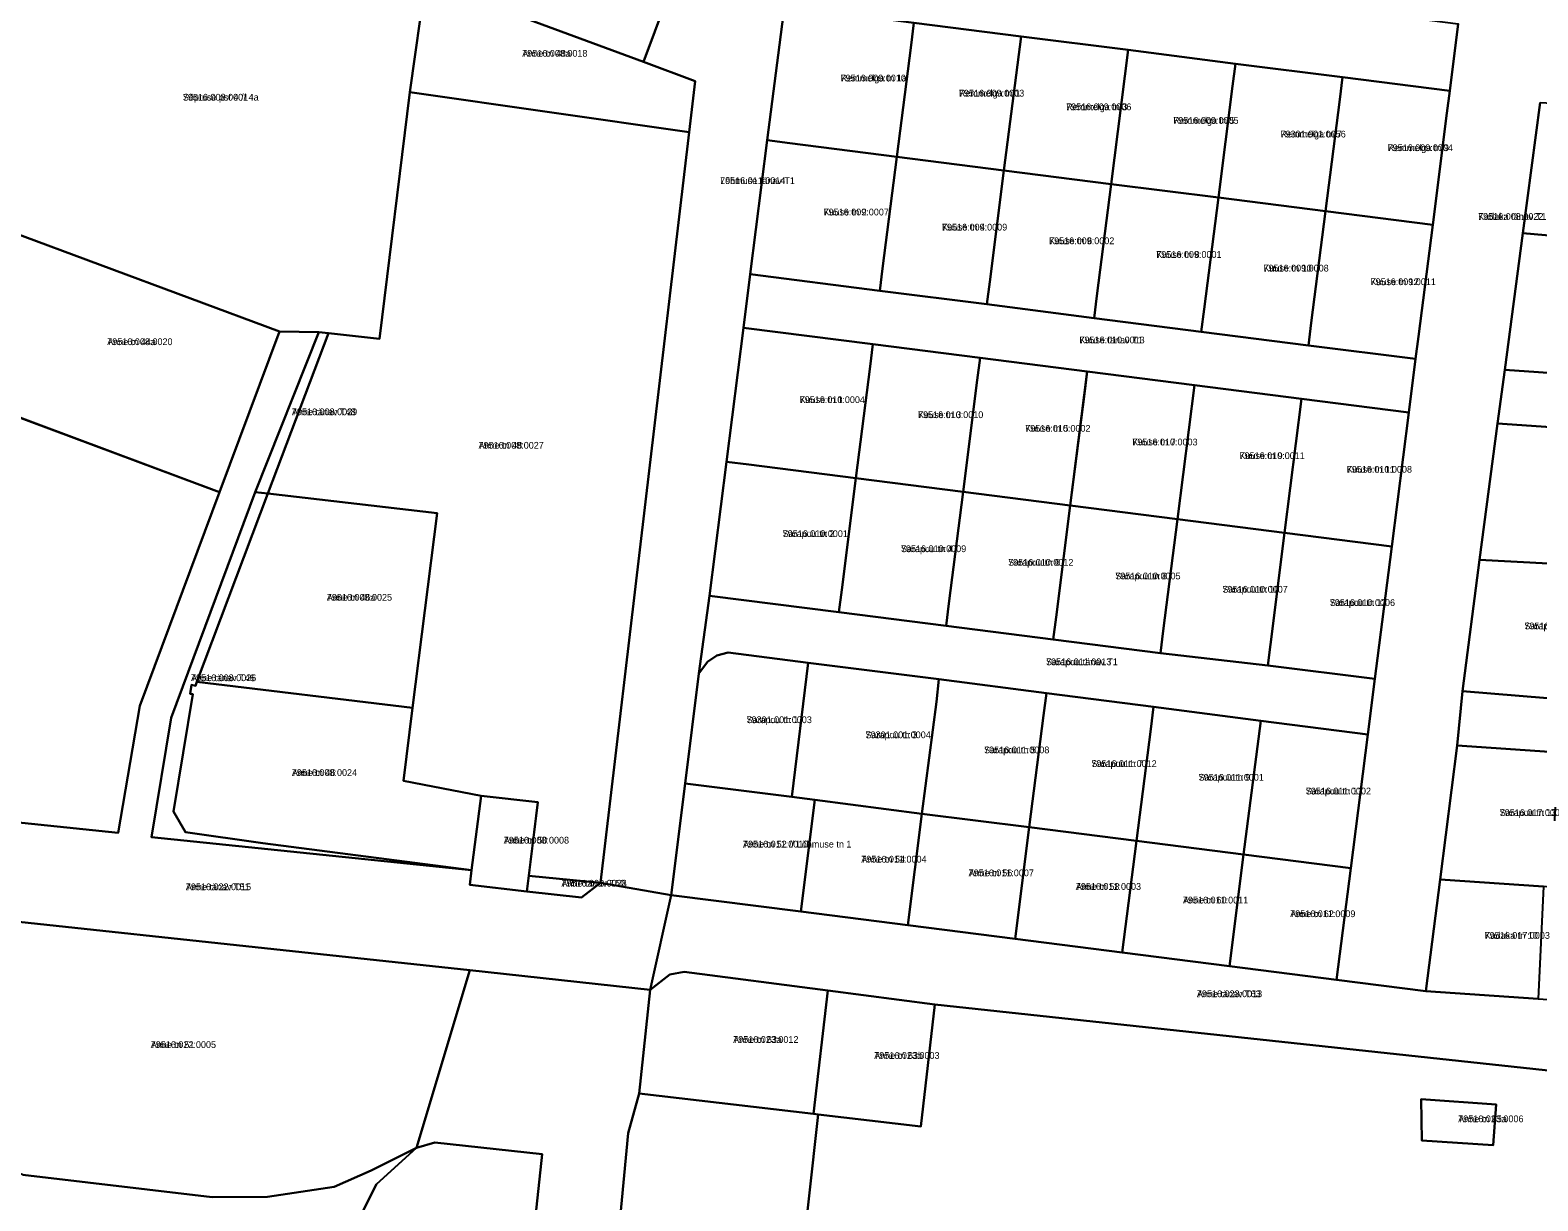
# Model space of a CAD drawing. Extents: x 643847 to 663718, y 6468443 to 6482775.
# Drawn here: x 661034.3 to 661369.2, y 6474018.7 to 6474278.8 of the extents above; entities that cross this region are included whole.
import ezdxf

# ---------------------------------------------------------------- set-up
doc = ezdxf.new("R2010")
doc.units = 0
for name, color, linetype in [('L_AADRESS', 7, 'Continuous'), ('PIIR', 7, 'Continuous'), ('TUNNUS', 7, 'Continuous')]:
    doc.layers.add(name, color=color, linetype=linetype)

msp = doc.modelspace()

# ---------------------------------------------------------------- linework, layer by layer
at = {"layer": 'PIIR'}
for points in [[(661037.62, 6474328.57), (661029, 6474331.77), (661054.6, 6474400.23), (661067.35, 6474395.51), (661072.63, 6474409.64), (661085.82, 6474403.15), (661112.73, 6474389.68), (661134.11, 6474379.76), (661201.23, 6474353.81), (661170.52, 6474271.72), (661122.13, 6474289.64), (661081.4, 6474304.73), (661079.85, 6474300.43), (661033.53, 6474317.61)], [(661176.71, 6474086.67), (661160.97, 6474089.41), (661180.66, 6474256.1), (661182.03, 6474267.47), (661170.52, 6474271.72), (661201.23, 6474353.81), (661214.15, 6474352.9), (661207.93, 6474328.67), (661203.6, 6474298.98), (661201.84, 6474284.09), (661198.05, 6474254.32), (661194.27, 6474224.56), (661192.74, 6474212.65), (661188.96, 6474182.9), (661185.17, 6474153.14), (661182.87, 6474135.86), (661179.77, 6474111.42)], [(661037.67, 6474316.08), (661079.85, 6474300.43), (661081.4, 6474304.73), (661122.13, 6474289.64), (661118.65, 6474264.99), (661111.9, 6474210.17), (661100.58, 6474211.45), (661098.45, 6474211.69), (661089.64, 6474211.84), (661009.94, 6474241.46)], [(661201.84, 6474284.09), (661203.6, 6474298.98), (661232.51, 6474295.3), (661256.32, 6474292.27), (661280.13, 6474289.23), (661303.93, 6474286.2), (661327.74, 6474283.17), (661351.55, 6474280.14), (661349.66, 6474265.27), (661325.85, 6474268.3), (661302.04, 6474271.32), (661278.23, 6474274.36), (661254.42, 6474277.39), (661230.61, 6474280.42)], [(661182.03, 6474267.47), (661180.66, 6474256.1), (661118.65, 6474264.99), (661122.13, 6474289.64), (661170.52, 6474271.72)], [(661230.61, 6474280.42), (661229.98, 6474275.46), (661226.83, 6474250.66), (661203.02, 6474253.69), (661198.05, 6474254.32), (661201.84, 6474284.09)], [(661254.42, 6474277.39), (661250.63, 6474247.62), (661226.83, 6474250.66), (661229.98, 6474275.46), (661230.61, 6474280.42)], [(661278.23, 6474274.36), (661274.44, 6474244.59), (661250.63, 6474247.62), (661254.42, 6474277.39)], [(661302.04, 6474271.32), (661301.41, 6474266.36), (661298.25, 6474241.57), (661274.44, 6474244.59), (661278.23, 6474274.36)], [(661325.85, 6474268.3), (661325.22, 6474263.33), (661322.07, 6474238.53), (661298.25, 6474241.57), (661301.41, 6474266.36), (661302.04, 6474271.32)], [(661349.03, 6474260.3), (661345.87, 6474235.5), (661322.07, 6474238.53), (661325.22, 6474263.33), (661325.85, 6474268.3), (661349.66, 6474265.27)], [(661118.65, 6474264.99), (661180.66, 6474256.1), (661160.97, 6474089.41), (661145.06, 6474090.94), (661147.07, 6474107.33), (661134.49, 6474108.69), (661117.23, 6474112), (661119.26, 6474128.24), (661124.67, 6474171.5), (661087.12, 6474175.84), (661100.58, 6474211.45), (661111.9, 6474210.17)], [(661369.73, 6474262.72), (661393.12, 6474261.34), (661392.83, 6474256.35), (661391.33, 6474231.4), (661388.64, 6474231.65), (661365.89, 6474233.68)], [(661194.27, 6474224.56), (661198.05, 6474254.32), (661203.02, 6474253.69), (661226.83, 6474250.66), (661223.67, 6474225.86), (661223.04, 6474220.9)], [(661223.04, 6474220.9), (661223.67, 6474225.86), (661226.83, 6474250.66), (661250.63, 6474247.62), (661247.48, 6474222.83), (661246.85, 6474217.87)], [(661246.85, 6474217.87), (661247.48, 6474222.83), (661250.63, 6474247.62), (661274.44, 6474244.59), (661271.29, 6474219.79), (661270.67, 6474214.83)], [(661270.67, 6474214.83), (661271.29, 6474219.79), (661274.44, 6474244.59), (661298.25, 6474241.57), (661295.09, 6474216.76), (661294.46, 6474211.79)], [(661089.64, 6474211.84), (661076.34, 6474176.16), (661011.11, 6474200.47), (661014.73, 6474209.88), (661000.15, 6474215.09), (661009.94, 6474241.46)], [(661294.46, 6474211.79), (661295.09, 6474216.76), (661298.25, 6474241.57), (661322.07, 6474238.53), (661318.9, 6474213.73), (661318.27, 6474208.76)], [(661318.27, 6474208.76), (661318.9, 6474213.73), (661322.07, 6474238.53), (661345.87, 6474235.5), (661342.71, 6474210.69), (661342.08, 6474205.74)], [(661361.86, 6474203.35), (661365.89, 6474233.68), (661388.64, 6474231.65), (661386.48, 6474201.6)], [(661221.52, 6474209), (661192.74, 6474212.65), (661194.27, 6474224.56), (661223.04, 6474220.9), (661246.85, 6474217.87), (661270.67, 6474214.83), (661294.46, 6474211.79), (661318.27, 6474208.76), (661342.08, 6474205.74), (661340.56, 6474193.84), (661316.75, 6474196.87), (661292.94, 6474199.9), (661269.14, 6474202.93), (661245.33, 6474205.96)], [(661131.93, 6474069.97), (660984, 6474085.86), (660976.61, 6474093.63), (660961.03, 6474110.11), (661053.83, 6474100.45), (661058.64, 6474128.66), (661076.34, 6474176.16), (661089.64, 6474211.84), (661098.45, 6474211.69), (661084.28, 6474176.17), (661065.63, 6474126.01), (661061.24, 6474099.53), (661132.34, 6474092.16), (661131.93, 6474088.9), (661144.64, 6474087.48), (661156.76, 6474086.15), (661160.97, 6474089.41), (661176.71, 6474086.67), (661172.05, 6474065.62)], [(661098.45, 6474211.69), (661100.58, 6474211.45), (661087.12, 6474175.84), (661084.28, 6474176.17)], [(661221.52, 6474209), (661220.89, 6474204.03), (661217.73, 6474179.23), (661193.92, 6474182.27), (661188.96, 6474182.9), (661192.74, 6474212.65)], [(661245.33, 6474205.96), (661244.7, 6474201), (661241.54, 6474176.2), (661217.73, 6474179.23), (661220.89, 6474204.03), (661221.52, 6474209)], [(661076.34, 6474176.16), (661058.64, 6474128.66), (661053.83, 6474100.45), (660961.03, 6474110.11), (660996.7, 6474205.84)], [(661269.14, 6474202.93), (661268.51, 6474197.97), (661265.35, 6474173.17), (661241.54, 6474176.2), (661244.7, 6474201), (661245.33, 6474205.96)], [(661265.35, 6474173.17), (661269.14, 6474202.93), (661292.94, 6474199.9), (661289.16, 6474170.13)], [(661382.83, 6474189.87), (661360.29, 6474191.39), (661361.86, 6474203.35), (661386.48, 6474201.6), (661410.05, 6474199.92), (661442.62, 6474197.59), (661440.39, 6474186.5), (661406.66, 6474188.86)], [(661292.94, 6474199.9), (661316.75, 6474196.87), (661312.97, 6474167.09), (661289.16, 6474170.13)], [(661340.56, 6474193.84), (661336.77, 6474164.07), (661312.97, 6474167.09), (661316.75, 6474196.87)], [(661382.83, 6474189.87), (661380.65, 6474159.79), (661380, 6474159.83), (661356.3, 6474161.1), (661360.29, 6474191.39)], [(661185.17, 6474153.14), (661188.96, 6474182.9), (661193.92, 6474182.27), (661217.73, 6474179.23), (661214.57, 6474154.43), (661213.94, 6474149.47)], [(661084.28, 6474176.17), (661087.12, 6474175.84), (661071.33, 6474134.05), (661071, 6474133.17), (661070.15, 6474133.32), (661069.86, 6474131.34), (661070.42, 6474131.25), (661066.16, 6474105.21), (661068.78, 6474100.65), (661085.96, 6474098.22), (661132.34, 6474092.16), (661061.24, 6474099.53), (661065.63, 6474126.01)], [(661213.94, 6474149.47), (661214.57, 6474154.43), (661217.73, 6474179.23), (661241.54, 6474176.2), (661238.38, 6474151.4), (661237.75, 6474146.44)], [(661261.56, 6474143.42), (661237.75, 6474146.44), (661238.38, 6474151.4), (661241.54, 6474176.2), (661265.35, 6474173.17), (661262.19, 6474148.37)], [(661087.12, 6474175.84), (661124.67, 6474171.5), (661119.26, 6474128.24), (661071.33, 6474134.05)], [(661286, 6474145.34), (661285.37, 6474140.39), (661261.56, 6474143.42), (661262.19, 6474148.37), (661265.35, 6474173.17), (661289.16, 6474170.13)], [(661285.37, 6474140.39), (661286, 6474145.34), (661289.16, 6474170.13), (661312.97, 6474167.09), (661309.81, 6474142.31), (661309.22, 6474137.65)], [(661333.62, 6474139.27), (661333.03, 6474134.66), (661309.22, 6474137.65), (661309.81, 6474142.31), (661312.97, 6474167.09), (661336.77, 6474164.07)], [(661352.48, 6474131.94), (661356.3, 6474161.1), (661380, 6474159.83), (661378.06, 6474135.03), (661377.66, 6474129.87)], [(661182.87, 6474135.86), (661185.17, 6474153.14), (661213.94, 6474149.47), (661237.75, 6474146.44), (661261.56, 6474143.42), (661285.37, 6474140.39), (661309.22, 6474137.65), (661333.03, 6474134.66), (661331.45, 6474122.3), (661307.66, 6474125.39), (661283.85, 6474128.48), (661260.04, 6474131.51), (661236.19, 6474134.6), (661207.11, 6474138.25), (661189.37, 6474140.51), (661186.85, 6474139.84), (661184.73, 6474138.49)], [(661186.85, 6474139.84), (661189.37, 6474140.51), (661207.11, 6474138.25), (661203.53, 6474108.45), (661179.77, 6474111.42), (661182.87, 6474135.86), (661184.73, 6474138.49)], [(661203.53, 6474108.45), (661207.11, 6474138.25), (661236.19, 6474134.6), (661235.6, 6474129.58), (661232.39, 6474104.73), (661208.62, 6474107.8)], [(661071.33, 6474134.05), (661119.26, 6474128.24), (661117.23, 6474112), (661134.49, 6474108.69), (661132.34, 6474092.16), (661085.96, 6474098.22), (661068.78, 6474100.65), (661066.16, 6474105.21), (661070.42, 6474131.25), (661069.86, 6474131.34), (661070.15, 6474133.32), (661071, 6474133.17)], [(661260.04, 6474131.51), (661259.41, 6474126.54), (661256.25, 6474101.74), (661232.39, 6474104.73), (661235.6, 6474129.58), (661236.19, 6474134.6)], [(661260.04, 6474131.51), (661283.85, 6474128.48), (661283.22, 6474123.51), (661280.07, 6474098.71), (661256.25, 6474101.74), (661259.41, 6474126.54)], [(661351.31, 6474119.88), (661352.48, 6474131.94), (661377.66, 6474129.87), (661401.6, 6474128.27), (661425.53, 6474127.11), (661429.42, 6474126.92), (661428.19, 6474114.65), (661397.91, 6474116.72), (661373.97, 6474118.35)], [(661307.66, 6474125.39), (661303.87, 6474095.68), (661280.07, 6474098.71), (661283.22, 6474123.51), (661283.85, 6474128.48)], [(661331.45, 6474122.3), (661327.68, 6474092.65), (661303.87, 6474095.68), (661307.66, 6474125.39)], [(661373.97, 6474118.35), (661373.62, 6474113.36), (661371.92, 6474088.42), (661370.47, 6474088.53), (661347.52, 6474090.13), (661351.31, 6474119.88)], [(661176.71, 6474086.67), (661179.77, 6474111.42), (661203.53, 6474108.45), (661208.62, 6474107.8), (661205.48, 6474083.01)], [(661131.93, 6474088.9), (661132.34, 6474092.16), (661134.49, 6474108.69), (661147.07, 6474107.33), (661144.64, 6474087.48)], [(661232.39, 6474104.73), (661229.29, 6474079.97), (661205.48, 6474083.01), (661208.62, 6474107.8)], [(661229.29, 6474079.97), (661232.39, 6474104.73), (661256.25, 6474101.74), (661253.09, 6474076.94)], [(661280.07, 6474098.71), (661276.9, 6474073.91), (661253.09, 6474076.94), (661256.25, 6474101.74)], [(661280.07, 6474098.71), (661303.87, 6474095.68), (661300.71, 6474070.87), (661276.9, 6474073.91)], [(661300.71, 6474070.87), (661303.87, 6474095.68), (661327.68, 6474092.65), (661324.52, 6474067.85)], [(661145.06, 6474090.94), (661160.97, 6474089.41), (661156.76, 6474086.15), (661144.64, 6474087.48)], [(661347.52, 6474090.13), (661370.47, 6474088.53), (661369.3, 6474063.62), (661344.36, 6474065.32)], [(661120.1, 6474030.5), (661110.01, 6474025.47), (661101.84, 6474021.86), (661086.98, 6474019.64), (661074.7, 6474019.54), (661032.68, 6474024.51), (661016.62, 6474031.02), (661010.78, 6474035.28), (661001.09, 6474045.98), (660992.34, 6474056.3), (660979.56, 6474067.55), (660984, 6474085.86), (661131.93, 6474069.97)], [(661211.47, 6474065.46), (661179.58, 6474069.62), (661176.39, 6474069.03), (661172.05, 6474065.62), (661176.71, 6474086.67), (661205.48, 6474083.01), (661229.29, 6474079.97), (661253.09, 6474076.94), (661276.9, 6474073.91), (661300.71, 6474070.87), (661324.52, 6474067.85), (661344.36, 6474065.32), (661369.3, 6474063.62), (661393.24, 6474061.99), (661418.13, 6474060.28), (661431.46, 6474041.28), (661235.27, 6474062.36)], [(661169.61, 6474042.6), (661172.05, 6474065.62), (661176.39, 6474069.03), (661179.58, 6474069.62), (661211.47, 6474065.46), (661208.34, 6474038.04)], [(661235.27, 6474062.36), (661232.17, 6474035.23), (661209.34, 6474037.92), (661208.34, 6474038.04), (661211.47, 6474065.46)], [(661345.26, 6473887.44), (661349.89, 6473922.09), (661340.4, 6473923.59), (661341.39, 6473932.47), (661288.57, 6473938.36), (661243.43, 6473908.18), (661233.82, 6473872.99), (661228.52, 6473869.29), (661208.43, 6473855.27), (661186.86, 6473840.22), (661159.9, 6473881.5), (661151.27, 6473910.7), (661162.61, 6473986.05), (661203.21, 6473982.41), (661209.34, 6474037.92), (661232.17, 6474035.23), (661235.27, 6474062.36), (661431.46, 6474041.28), (661427.09, 6474002.04), (661413.97, 6473881.82)], [(661167.16, 6474033.76), (661169.61, 6474042.6), (661208.34, 6474038.04), (661209.34, 6474037.92), (661203.21, 6473982.41), (661162.61, 6473986.05)], [(661359.99, 6474040.11), (661359.33, 6474031.08), (661343.45, 6474032.18), (661343.3, 6474041.35)], [(661343.45, 6474032.18), (661359.33, 6474031.08), (661359.99, 6474040.11), (661343.3, 6474041.35)], [(661134.65, 6473903.88), (661105.02, 6473906.42), (661099.16, 6473949.33), (661098.77, 6473968.92), (661103.55, 6474000.28), (661107.58, 6474015.26), (661111.19, 6474022.48), (661120.1, 6474030.5), (661124.22, 6474031.72), (661148.02, 6474029.1)]]:
    msp.add_lwpolyline(points, close=True, dxfattribs=at)
for points in [[(661369.73, 6474262.72), (661365.89, 6474233.68), (661361.86, 6474203.35), (661360.29, 6474191.39), (661356.3, 6474161.1), (661352.48, 6474131.94), (661351.31, 6474119.88), (661347.52, 6474090.13), (661344.36, 6474065.32), (661324.52, 6474067.85), (661327.68, 6474092.65), (661331.45, 6474122.3), (661333.03, 6474134.66), (661333.62, 6474139.27), (661336.77, 6474164.07), (661340.56, 6474193.84), (661342.08, 6474205.74), (661342.71, 6474210.69), (661345.87, 6474235.5), (661349.03, 6474260.3), (661349.66, 6474265.27), (661351.55, 6474280.14)], [(661134.65, 6473903.88), (661148.02, 6474029.1), (661124.22, 6474031.72), (661120.1, 6474030.5), (661131.93, 6474069.97), (661172.05, 6474065.62), (661169.61, 6474042.6), (661167.16, 6474033.76), (661162.61, 6473986.05)], [(661032.68, 6474024.51), (661074.7, 6474019.54), (661086.98, 6474019.64), (661101.84, 6474021.86), (661110.01, 6474025.47), (661120.1, 6474030.5), (661111.19, 6474022.48), (661107.58, 6474015.26)]]:
    msp.add_lwpolyline(points, dxfattribs=at)

# ---------------------------------------------------------------- texts
at = {"layer": 'L_AADRESS'}
for s, p in [('Anne tn 48a', (661143.59, 6474272.87)), ('Remmelga tn 1a', (661214.33, 6474267.37)), ('Sõpruse pst 4 // 4a', (661068.21, 6474263.12)), ('Remmelga tn 1', (661240.62, 6474264.02)), ('Remmelga tn 3', (661264.43, 6474260.99)), ('Remmelga tn 5', (661288.24, 6474257.96)), ('Remmelga tn 7', (661312.05, 6474254.93)), ('Remmelga tn 9', (661335.86, 6474251.9)), ('Lõhmuse tänav T1', (661187.56, 6474244.59)), ('Kuuse tn 2', (661210.55, 6474237.61)), ('Kadaka tänav T1', (661355.96, 6474236.63)), ('Kuuse tn 4', (661236.84, 6474234.26)), ('Kuuse tn 6', (661260.64, 6474231.23)), ('Kuuse tn 8', (661284.46, 6474228.19)), ('Kuuse tn 10', (661308.27, 6474225.16)), ('Kuuse tn 12', (661332.07, 6474222.13)), ('Anne tn 44a', (661051.41, 6474208.81)), ('Kuuse tänav T1', (661267.38, 6474209.2)), ('Kuuse tn 1', (661205.24, 6474195.94)), ('Anne tänav T48', (661092.43, 6474193.24)), ('Kuuse tn 3', (661231.53, 6474192.6)), ('Kuuse tn 5', (661255.34, 6474189.57)), ('Anne tn 48', (661133.89, 6474185.81)), ('Kuuse tn 7', (661279.14, 6474186.53)), ('Kuuse tn 9', (661302.95, 6474183.5)), ('Kuuse tn 11', (661326.77, 6474180.47)), ('Sarapuu tn 2', (661201.45, 6474166.19)), ('Sarapuu tn 4', (661227.74, 6474162.83)), ('Sarapuu tn 6', (661251.55, 6474159.81)), ('Sarapuu tn 8', (661275.36, 6474156.78)), ('Anne tn 46a', (661100.18, 6474152.04)), ('Sarapuu tn 10', (661299.17, 6474153.83)), ('Sarapuu tn 12', (661323, 6474150.87)), ('Sarapuu tn 14', (661366.24, 6474145.69)), ('Sarapuu tänav T1', (661259.97, 6474137.72)), ('Anne tänav T46', (661070.02, 6474134.17)), ('Sarapuu tn 1', (661193.44, 6474124.85)), ('Sarapuu tn 3', (661219.86, 6474121.5)), ('Sarapuu tn 5', (661246.21, 6474118.15)), ('Sarapuu tn 7', (661270.05, 6474115.11)), ('Anne tn 46', (661092.41, 6474113.11)), ('Sarapuu tn 9', (661293.86, 6474112.07)), ('Sarapuu tn 11', (661317.66, 6474109.01)), ('Sarapuu tn 13', (661360.75, 6474104.23)), ('Anne tn 50', (661139.5, 6474098.1)), ('Anne tn 52 // Lõhmuse tn 1', (661192.65, 6474097.22)), ('Anne tn 54', (661218.93, 6474093.88)), ('Anne tn 56', (661242.77, 6474090.84)), ('Anne tänav T51', (661068.87, 6474087.74)), ('Anne tänav T50', (661152.31, 6474088.54)), ('Anne tn 58', (661266.58, 6474087.82)), ('Anne tn 60', (661290.38, 6474084.79)), ('Anne tn 62', (661314.2, 6474081.76)), ('Kadaka tn 10', (661357.41, 6474076.94)), ('Anne tänav T63', (661293.48, 6474063.98)), ('Anne tn 63a', (661190.47, 6474053.83)), ('Anne tn 51', (661061.07, 6474052.7)), ('Anne tn 63b', (661221.81, 6474050.28)), ('Anne tn 65a', (661351.54, 6474036.21))]:
    msp.add_text(s, height=1.5, dxfattribs=at).set_placement(p)
at = {"layer": 'TUNNUS'}
for s, p in [('79516:008:0018', (661143.59, 6474272.87)), ('79516:009:0010', (661214.33, 6474267.37)), ('79516:008:0001', (661068.21, 6474263.12)), ('79516:009:0003', (661240.62, 6474264.02)), ('79516:009:0006', (661264.43, 6474260.99)), ('79516:009:0005', (661288.24, 6474257.96)), ('79301:001:0056', (661312.05, 6474254.93)), ('79516:009:0004', (661335.86, 6474251.9)), ('79516:011:0014', (661187.56, 6474244.59)), ('79516:009:0007', (661210.55, 6474237.61)), ('79516:008:0022', (661355.96, 6474236.63)), ('79516:009:0009', (661236.84, 6474234.26)), ('79516:009:0002', (661260.64, 6474231.23)), ('79516:009:0001', (661284.46, 6474228.19)), ('79516:009:0008', (661308.27, 6474225.16)), ('79516:009:0011', (661332.07, 6474222.13)), ('79516:008:0020', (661051.41, 6474208.81)), ('79516:010:0013', (661267.38, 6474209.2)), ('79516:010:0004', (661205.24, 6474195.94)), ('79516:008:0029', (661092.43, 6474193.24)), ('79516:010:0010', (661231.53, 6474192.6)), ('79516:010:0002', (661255.34, 6474189.57)), ('79516:008:0027', (661133.89, 6474185.81)), ('79516:010:0003', (661279.14, 6474186.53)), ('79516:010:0011', (661302.95, 6474183.5)), ('79516:010:0008', (661326.77, 6474180.47)), ('79516:010:0001', (661201.45, 6474166.19)), ('79516:010:0009', (661227.74, 6474162.83)), ('79516:010:0012', (661251.55, 6474159.81)), ('79516:010:0005', (661275.36, 6474156.78)), ('79516:008:0025', (661100.18, 6474152.04)), ('79516:010:0007', (661299.17, 6474153.83)), ('79516:010:0006', (661323, 6474150.87)), ('79516:016:0006', (661366.24, 6474145.69)), ('79516:011:0013', (661259.97, 6474137.72)), ('79516:008:0026', (661070.02, 6474134.17)), ('79301:001:0003', (661193.44, 6474124.85)), ('79301:001:0004', (661219.86, 6474121.5)), ('79516:011:0008', (661246.21, 6474118.15)), ('79516:011:0012', (661270.05, 6474115.11)), ('79516:008:0024', (661092.41, 6474113.11)), ('79516:011:0001', (661293.86, 6474112.07)), ('79516:011:0002', (661317.66, 6474109.01)), ('79516:017:0006', (661360.75, 6474104.23)), ('79516:008:0008', (661139.5, 6474098.1)), ('79516:011:0010', (661192.65, 6474097.22)), ('79516:011:0004', (661218.93, 6474093.88)), ('79516:011:0007', (661242.77, 6474090.84)), ('79516:022:0015', (661068.87, 6474087.74)), ('79516:008:0028', (661152.31, 6474088.54)), ('79516:011:0003', (661266.58, 6474087.82)), ('79516:011:0011', (661290.38, 6474084.79)), ('79516:011:0009', (661314.2, 6474081.76)), ('79516:017:0003', (661357.41, 6474076.94)), ('79516:023:0013', (661293.48, 6474063.98)), ('79516:023:0012', (661190.47, 6474053.83)), ('79516:022:0005', (661061.07, 6474052.7)), ('79516:023:0003', (661221.81, 6474050.28)), ('79516:023:0006', (661351.54, 6474036.21))]:
    msp.add_text(s, height=1.5, dxfattribs=at).set_placement(p)

doc.saveas('drawing.dxf')
